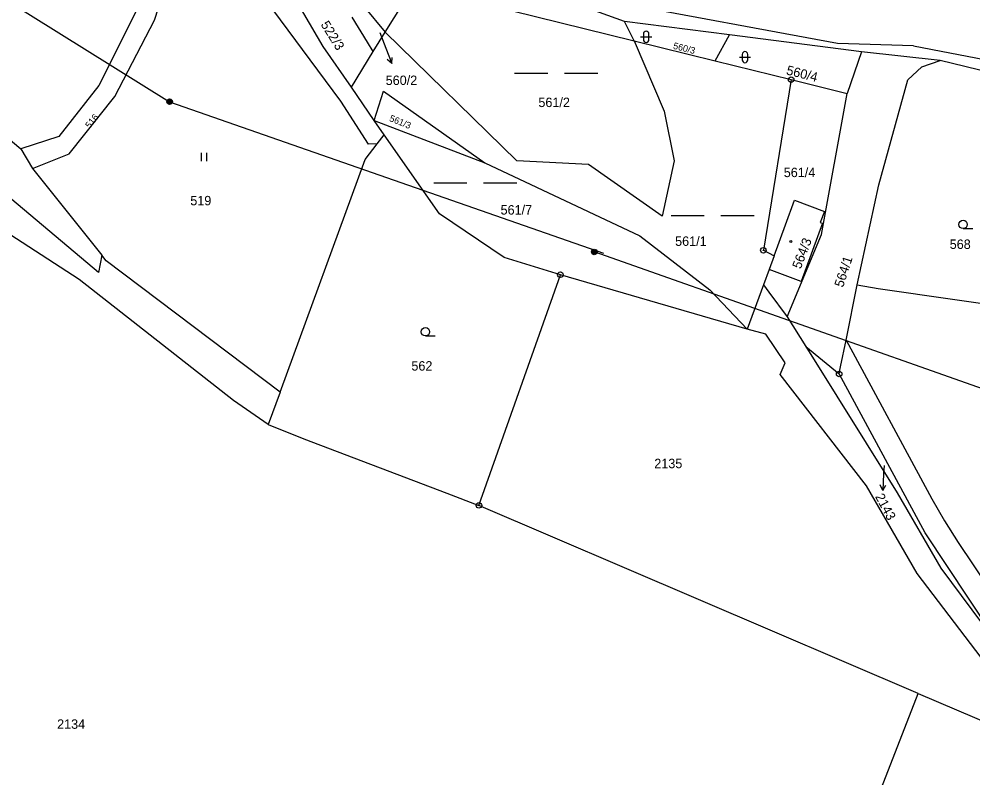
# Model space of a CAD drawing. Extents: x -504988 to -494607, y -1123820 to -1114018.
# Drawn here: x -499647.4 to -499475.3, y -1121578.3 to -1121441.4 of the extents above; entities that cross this region are included whole.
import ezdxf

# ---------------------------------------------------------------- set-up
doc = ezdxf.new("R2010")
doc.units = 0
for name, color, linetype in [('Hranice parcel', 7, 'Continuous'), ('Parcelní čísla', 7, 'Continuous'), ('Pop  PČ popisy', 7, 'Continuous'), ('Poz předměty', 7, 'Continuous'), ('Vnitřní kresba', 7, 'Continuous'), ('Značky bodu BP', 7, 'Continuous'), ('Značky budov', 7, 'Continuous'), ('Značky kultur', 7, 'Continuous')]:
    doc.layers.add(name, color=color, linetype=linetype)

msp = doc.modelspace()

# ---------------------------------------------------------------- linework, layer by layer
at = {"layer": 'Hranice parcel'}
for p, q in [((-499538.16, -1121441.82), (-499573.41, -1121429.07)), ((-499585.14, -1121439.17), (-499581.32, -1121443.76)), ((-499536.38, -1121445.31), (-499538.16, -1121441.82)), ((-499519.22, -1121444.26), (-499538.16, -1121441.82)), ((-499583.47, -1121447.26), (-499581.32, -1121443.76)), ((-499536.38, -1121445.31), (-499521.81, -1121448.93)), ((-499521.81, -1121448.93), (-499519.22, -1121444.26)), ((-499495.39, -1121447.33), (-499519.22, -1121444.26)), ((-499587.43, -1121453.69), (-499583.47, -1121447.26)), ((-499521.81, -1121448.93), (-499508.09, -1121452.33)), ((-499495.39, -1121447.33), (-499498.01, -1121454.83)), ((-499481.22, -1121448.86), (-499495.39, -1121447.33)), ((-499508.09, -1121452.33), (-499498.01, -1121454.83)), ((-499583.33, -1121459.69), (-499587.43, -1121453.69)), ((-499581.54, -1121462.31), (-499583.33, -1121459.69)), ((-499583.33, -1121459.69), (-499563.34, -1121467.33)), ((-499582.78, -1121463.92), (-499581.54, -1121462.31)), ((-499647.06, -1121464.82), (-499644.94, -1121468.38)), ((-499644.94, -1121468.38), (-499632.46, -1121483.98)), ((-499511.17, -1121484.14), (-499512.07, -1121486.59)), ((-499512.07, -1121486.59), (-499513.09, -1121489.34)), ((-499564.42, -1121529.17), (-499549.72, -1121487.54)), ((-499516.05, -1121497.37), (-499549.72, -1121487.54)), ((-499513.09, -1121489.34), (-499516.05, -1121497.37)), ((-499498.18, -1121499.35), (-499496.15, -1121489.39)), ((-499508.83, -1121495.14), (-499505.45, -1121500.48)), ((-499505.45, -1121500.48), (-499499.43, -1121505.45)), ((-499600.3, -1121508.74), (-499602.43, -1121514.57)), ((-499485.17, -1121563.09), (-499564.42, -1121529.17)), ((-499534.72, -1121690.4), (-499485.17, -1121563.09)), ((-499485.17, -1121563.09), (-499460.6, -1121573.61))]:
    msp.add_line(p, q, dxfattribs=at)
for points in [[(-499587.43, -1121453.69), (-499592.51, -1121446.38), (-499598.47, -1121436.12), (-499604.38, -1121428.04), (-499610.5, -1121423.75), (-499617.08, -1121421.58)], [(-499621.67, -1121426.59), (-499626.39, -1121440.19), (-499633.02, -1121453.36), (-499640.22, -1121462.57), (-499647.06, -1121464.82)], [(-499644.94, -1121468.38), (-499638.33, -1121465.71), (-499630.08, -1121455.35), (-499622.97, -1121441.57), (-499618.39, -1121427.47)], [(-499582.78, -1121463.92), (-499584.36, -1121463.95), (-499589.31, -1121456.19), (-499604.38, -1121435.88), (-499612.49, -1121429.36), (-499618.39, -1121427.47)], [(-499581.32, -1121443.76), (-499576.19, -1121435.44), (-499536.38, -1121445.31)], [(-499583.47, -1121447.26), (-499584.51, -1121445.59), (-499587.31, -1121441.04)], [(-499679.93, -1121442.5), (-499661.04, -1121453.14), (-499647.06, -1121464.82)], [(-499536.38, -1121445.31), (-499531.01, -1121458.02), (-499529.22, -1121467), (-499531.37, -1121476.97), (-499544.66, -1121467.66), (-499557.59, -1121467), (-499581.32, -1121443.76)], [(-499496.15, -1121489.39), (-499492.27, -1121471.29), (-499487.06, -1121452.38), (-499484.51, -1121450.04), (-499481.22, -1121448.86)], [(-499437.7, -1121460.51), (-499448.91, -1121459.94), (-499451.77, -1121459.81), (-499453.49, -1121457.69), (-499456.84, -1121455.67), (-499459.58, -1121454.36), (-499462.95, -1121453.35), (-499481.22, -1121448.86)], [(-499632.46, -1121483.98), (-499633.07, -1121487.13), (-499672.4, -1121454.06), (-499683.98, -1121451.32)], [(-499508.09, -1121452.33), (-499513.1, -1121483.12), (-499511.17, -1121484.14)], [(-499583.33, -1121459.69), (-499581.66, -1121454.43), (-499563.34, -1121467.33)], [(-499508.83, -1121495.14), (-499502.6, -1121480.26), (-499498.01, -1121454.83)], [(-499602.43, -1121514.57), (-499608.68, -1121510.23), (-499636.51, -1121488.38), (-499651.33, -1121478.82), (-499683.22, -1121459.82), (-499686.88, -1121457.64)], [(-499549.72, -1121487.54), (-499559.88, -1121484.45), (-499571.51, -1121476.55), (-499581.54, -1121462.31)], [(-499600.3, -1121508.74), (-499584.97, -1121466.76), (-499582.78, -1121463.92)], [(-499563.34, -1121467.33), (-499535.37, -1121480.54), (-499522.73, -1121490.24), (-499516.05, -1121497.37)], [(-499511.17, -1121484.14), (-499509.11, -1121478.53), (-499507.46, -1121474.08), (-499502.07, -1121476.13), (-499502.85, -1121478.12), (-499502.46, -1121478.26), (-499506.27, -1121488.75), (-499512.07, -1121486.59)], [(-499600.3, -1121508.74), (-499631.64, -1121485.01), (-499632.46, -1121483.98)], [(-499513.09, -1121489.34), (-499512.09, -1121490.71), (-499508.83, -1121495.14)], [(-499496.15, -1121489.39), (-499492.38, -1121490.05), (-499464.75, -1121494), (-499441.12, -1121497.37)], [(-499460.6, -1121573.61), (-499466.1, -1121566.69), (-499485.34, -1121541.44), (-499494.5, -1121525.64), (-499510.08, -1121505.52), (-499509.17, -1121503.46), (-499512.68, -1121498.25), (-499516.05, -1121497.37)], [(-499505.45, -1121500.48), (-499488.97, -1121526.87), (-499481.08, -1121540.47), (-499468.13, -1121557.9)], [(-499499.43, -1121505.45), (-499499.16, -1121504.13), (-499498.18, -1121499.35)], [(-499498.18, -1121499.35), (-499482.68, -1121527.98), (-499480.4, -1121531.96), (-499477.94, -1121535.84), (-499467.01, -1121552.15), (-499464.76, -1121555.24), (-499462.28, -1121558.13), (-499456.76, -1121564.07), (-499453.71, -1121567.51), (-499450.82, -1121571.07), (-499432.65, -1121594.28)], [(-499468.13, -1121557.9), (-499483.92, -1121534.09), (-499499.43, -1121505.45)], [(-499602.43, -1121514.57), (-499596, -1121517.15), (-499570.23, -1121526.96), (-499564.42, -1121529.17)]]:
    msp.add_lwpolyline(points, dxfattribs=at)
at = {"layer": 'Pop  PČ popisy'}
for p, q in [((-499582.32, -1121443.85), (-499581.22, -1121446.64)), ((-499581.22, -1121446.64), (-499580.15, -1121449.44)), ((-499580.15, -1121449.44), (-499580.97, -1121448.69)), ((-499580.15, -1121449.44), (-499580.04, -1121448.33)), ((-499491.32, -1121521.96), (-499491.41, -1121523.49)), ((-499491.41, -1121523.49), (-499491.57, -1121526.49)), ((-499491.57, -1121526.49), (-499492.02, -1121525.46)), ((-499491.57, -1121526.49), (-499491.02, -1121525.51))]:
    msp.add_line(p, q, dxfattribs=at)
at = {"layer": 'Poz předměty'}
for p, q in [((-499661.23, -1121430.76), (-499620.22, -1121456.31)), ((-499620.22, -1121456.31), (-499541.97, -1121483.64)), ((-499471.08, -1121509.02), (-499543.61, -1121483.42))]:
    msp.add_line(p, q, dxfattribs=at)
for centre, radius in [((-499620.22, -1121456.31), 0.5), ((-499620.22, -1121456.31), 0.4), ((-499620.22, -1121456.31), 0.3), ((-499620.22, -1121456.31), 0.2), ((-499620.22, -1121456.31), 0.1), ((-499543.61, -1121483.42), 0.5), ((-499543.61, -1121483.42), 0.4), ((-499543.61, -1121483.42), 0.3), ((-499543.61, -1121483.42), 0.2), ((-499543.61, -1121483.42), 0.1)]:
    msp.add_circle(centre, radius, dxfattribs=at)
at = {"layer": 'Vnitřní kresba'}
for p, q in [((-499499.71, -1121445.83), (-499540.09, -1121438.37)), ((-499486, -1121446.23), (-499499.71, -1121445.83)), ((-499486, -1121446.23), (-499471.21, -1121449.11))]:
    msp.add_line(p, q, dxfattribs=at)
at = {"layer": 'Značky bodu BP'}
for centre, radius in [((-499508.09, -1121452.33), 0.5), ((-499508.09, -1121452.33), 0.0303), ((-499513.1, -1121483.12), 0.5), ((-499513.1, -1121483.12), 0.0303), ((-499549.72, -1121487.54), 0.5), ((-499549.72, -1121487.54), 0.0303), ((-499499.43, -1121505.45), 0.5), ((-499499.43, -1121505.45), 0.0303), ((-499564.42, -1121529.17), 0.5), ((-499564.42, -1121529.17), 0.0303)]:
    msp.add_circle(centre, radius, dxfattribs=at)
at = {"layer": 'Značky budov'}
msp.add_circle((-499508.13, -1121481.53), 0.175, dxfattribs=at)
at = {"layer": 'Značky kultur'}
for p, q in [((-499535.25, -1121444.6), (-499533.25, -1121444.6)), ((-499534.75, -1121444.1), (-499534.75, -1121445.1)), ((-499533.75, -1121445.1), (-499533.75, -1121444.1)), ((-499517.42, -1121448.27), (-499515.42, -1121448.27)), ((-499516.92, -1121447.77), (-499516.92, -1121448.77)), ((-499515.92, -1121448.77), (-499515.92, -1121447.77)), ((-499557.97, -1121451.17), (-499551.97, -1121451.17)), ((-499548.97, -1121451.17), (-499542.97, -1121451.17)), ((-499614.48, -1121467.06), (-499614.48, -1121465.56)), ((-499613.48, -1121467.06), (-499613.48, -1121465.56)), ((-499572.58, -1121470.94), (-499566.58, -1121470.94)), ((-499563.58, -1121470.94), (-499557.58, -1121470.94)), ((-499529.76, -1121476.87), (-499523.76, -1121476.87)), ((-499520.76, -1121476.87), (-499514.76, -1121476.87)), ((-499477.06, -1121479.22), (-499475.31, -1121479.22)), ((-499574.07, -1121498.59), (-499572.32, -1121498.59))]:
    msp.add_line(p, q, dxfattribs=at)
for centre in [(-499477.06, -1121478.47), (-499574.07, -1121497.84)]:
    msp.add_circle(centre, 0.75, dxfattribs=at)
for centre, start, end in [((-499534.25, -1121444.1), 0, 180), ((-499534.25, -1121445.1), 180, 359.9879), ((-499516.42, -1121447.77), 0, 180), ((-499516.42, -1121448.77), 180, 359.9879)]:
    msp.add_arc(centre, 0.5, start, end, dxfattribs=at)

# ---------------------------------------------------------------- texts
at = {"layer": 'Parcelní čísla'}
for s, height, rotation, p in [('522/3', 1.7, 302, (-499593.03, -1121442.39)), ('560/3', 1.2, 346, (-499529.46, -1121446.75)), ('560/4', 1.7, 346, (-499509.07, -1121451.38)), ('516', 1.2, 51, (-499634.63, -1121461.23)), ('561/3', 1.2, 338, (-499580.69, -1121459.76)), ('564/3', 1.7, 69, (-499506.37, -1121486.62)), ('564/1', 1.7, 72, (-499498.73, -1121489.93)), ('2143', 1.7, 298, (-499492.98, -1121527.56))]:
    msp.add_text(s, height=height, rotation=rotation, dxfattribs=at).set_placement(p)
for s, p in [('560/2', (-499581.24, -1121453.3)), ('561/2', (-499553.69, -1121457.28)), ('561/4', (-499509.42, -1121469.92)), ('519', (-499616.49, -1121475.01)), ('561/7', (-499560.51, -1121476.68)), ('561/1', (-499529.02, -1121482.33)), ('568', (-499479.48, -1121482.88)), ('562', (-499576.6, -1121504.84)), ('2135', (-499532.78, -1121522.45)), ('2134', (-499640.52, -1121569.48))]:
    msp.add_text(s, height=1.7, dxfattribs=at).set_placement(p)

doc.saveas('drawing.dxf')
